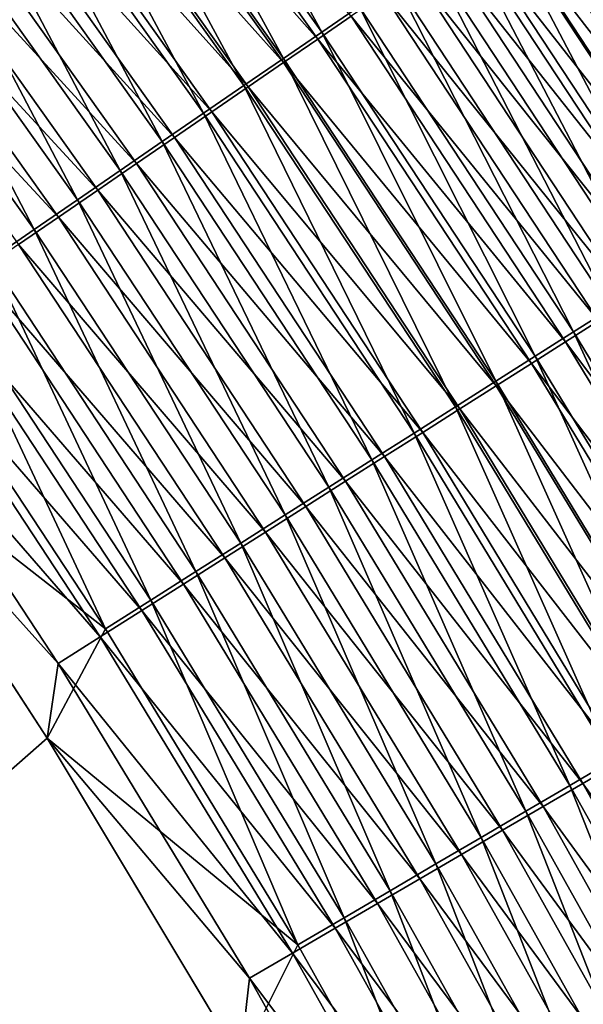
# Model space of a CAD drawing. Header units: metres. Extents: x 0 to 1400, y -1400 to 0.
# Tile 316 of 346: x 1177 to 1195, y -319 to -287. Entities that reach past the tile are written whole.
import ezdxf

# ---------------------------------------------------------------- set-up
doc = ezdxf.new("R2010")
doc.units = ezdxf.units.M

msp = doc.modelspace()

# ---------------------------------------------------------------- linework, layer by layer
at = {"layer": 'None'}
for points in [[(1179.527954, -277.447723, -497.757294), (1180.711304, -276.570374, -496.794312), (1186.848511, -287.721924, -497.760345)], [(1180.711304, -276.570374, -496.794312), (1188.062866, -286.888428, -496.797821), (1186.848511, -287.721924, -497.760345)], [(1185.598511, -288.579865, -498.654114), (1178.309937, -278.35083, -498.651489), (1179.527954, -277.447723, -497.757294)], [(1179.527954, -277.447723, -497.757294), (1186.848511, -287.721924, -497.760345), (1185.598511, -288.579865, -498.654114)], [(1186.72168, -287.948212, -494.329254), (1179.395752, -277.660675, -494.326141), (1178.305176, -278.468567, -495.212952)], [(1187.805908, -287.204895, -493.381378), (1179.395752, -277.660675, -494.326141), (1186.72168, -287.948212, -494.329254)], [(1177.059692, -279.277832, -499.474854), (1178.309937, -278.35083, -498.651489), (1184.31543, -289.46051, -499.477051)], [(1184.31543, -289.46051, -499.477051), (1178.309937, -278.35083, -498.651489), (1185.598511, -288.579865, -498.654114)], [(1177.182495, -279.30011, -496.036407), (1185.602417, -288.715637, -495.215698), (1178.305176, -278.468567, -495.212952)], [(1178.305176, -278.468567, -495.212952), (1185.602417, -288.715637, -495.215698), (1186.72168, -287.948212, -494.329254)], [(1175.779541, -280.226929, -500.225311), (1177.059692, -279.277832, -499.474854), (1183.001709, -290.362122, -500.227173)], [(1184.450317, -289.505524, -496.038757), (1177.182495, -279.30011, -496.036407), (1176.030151, -280.153687, -496.794586)], [(1177.059692, -279.277832, -499.474854), (1184.31543, -289.46051, -499.477051), (1183.001709, -290.362122, -500.227173)], [(1185.602417, -288.715637, -495.215698), (1177.182495, -279.30011, -496.036407), (1184.450317, -289.505524, -496.038757)], [(1174.472168, -281.19632, -500.900848), (1175.779541, -280.226929, -500.225311), (1181.660034, -291.28302, -500.902344)], [(1183.2677, -290.316315, -496.796539), (1176.030151, -280.153687, -496.794586), (1174.850342, -281.027618, -497.485596)], [(1175.779541, -280.226929, -500.225311), (1183.001709, -290.362122, -500.227173), (1181.660034, -291.28302, -500.902344)], [(1184.450317, -289.505524, -496.038757), (1176.030151, -280.153687, -496.794586), (1183.2677, -290.316315, -496.796539)], [(1180.292969, -292.221313, -501.500824), (1173.140015, -282.184052, -501.499634), (1174.472168, -281.19632, -500.900848)], [(1182.057007, -291.146393, -497.487213), (1174.850342, -281.027618, -497.485596), (1173.645386, -281.920197, -498.107544)], [(1174.472168, -281.19632, -500.900848), (1181.660034, -291.28302, -500.902344), (1180.292969, -292.221313, -501.500824)], [(1183.2677, -290.316315, -496.796539), (1174.850342, -281.027618, -497.485596), (1182.057007, -291.146393, -497.487213)], [(1180.820435, -291.994202, -498.108856), (1173.645386, -281.920197, -498.107544), (1172.417603, -282.829651, -498.658752)], [(1182.057007, -291.146393, -497.487213), (1173.645386, -281.920197, -498.107544), (1180.820435, -291.994202, -498.108856)], [(1201.585693, -293.309082, -489.705292), (1194.463623, -282.49527, -489.697479), (1195.362183, -281.878571, -488.316101)], [(1202.791016, -292.713348, -482.447845), (1195.632813, -281.838745, -482.438385), (1194.957153, -282.301971, -483.838776)], [(1171.786377, -283.187592, -502.020721), (1173.140015, -282.184052, -501.499634), (1178.903931, -293.174652, -502.021637)], [(1178.903931, -293.174652, -502.021637), (1173.140015, -282.184052, -501.499634), (1180.292969, -292.221313, -501.500824)], [(1200.612793, -293.9263, -491.034027), (1193.513672, -283.147247, -491.026855), (1194.463623, -282.49527, -489.697479)], [(1202.098877, -293.151917, -483.847626), (1194.957153, -282.301971, -483.838776), (1194.228882, -282.80127, -485.199158)], [(1200.612793, -293.9263, -491.034027), (1194.463623, -282.49527, -489.697479), (1201.585693, -293.309082, -489.705292)], [(1202.791016, -292.713348, -482.447845), (1194.957153, -282.301971, -483.838776), (1202.098877, -293.151917, -483.847626)], [(1179.560425, -292.858002, -498.65976), (1172.417603, -282.829651, -498.658752), (1171.170166, -283.753632, -499.138367)], [(1180.820435, -291.994202, -498.108856), (1172.417603, -282.829651, -498.658752), (1179.560425, -292.858002, -498.65976)], [(1201.352905, -293.624603, -485.207397), (1194.228882, -282.80127, -485.199158), (1193.449829, -283.335449, -486.516907)], [(1202.098877, -293.151917, -483.847626), (1194.228882, -282.80127, -485.199158), (1201.352905, -293.624603, -485.207397)], [(1170.415039, -284.204376, -502.46344), (1171.786377, -283.187592, -502.020721), (1177.496704, -294.140503, -502.464111)], [(1171.786377, -283.187592, -502.020721), (1178.903931, -293.174652, -502.021637), (1177.496704, -294.140503, -502.464111)], [(1199.589111, -294.575653, -492.307922), (1192.514282, -283.833191, -492.301422), (1193.513672, -283.147247, -491.026855)], [(1199.589111, -294.575653, -492.307922), (1193.513672, -283.147247, -491.026855), (1200.612793, -293.9263, -491.034027)], [(1200.55481, -294.13028, -486.524506), (1193.449829, -283.335449, -486.516907), (1192.62146, -283.90329, -487.789368)], [(1201.352905, -293.624603, -485.207397), (1193.449829, -283.335449, -486.516907), (1200.55481, -294.13028, -486.524506)], [(1178.280396, -293.735657, -499.13913), (1171.170166, -283.753632, -499.138367), (1169.906372, -284.689789, -499.545776)], [(1179.560425, -292.858002, -498.65976), (1171.170166, -283.753632, -499.138367), (1178.280396, -293.735657, -499.13913)], [(1198.516968, -295.255859, -493.52417), (1191.467285, -284.551758, -493.51828), (1192.514282, -283.833191, -492.301422)], [(1198.516968, -295.255859, -493.52417), (1192.514282, -283.833191, -492.301422), (1199.589111, -294.575653, -492.307922)], [(1170.415039, -284.204376, -502.46344), (1177.496704, -294.140503, -502.464111), (1176.074829, -295.116425, -502.827606)], [(1199.706421, -294.667847, -487.796356), (1192.62146, -283.90329, -487.789368), (1191.74585, -284.503601, -489.013916)], [(1200.55481, -294.13028, -486.524506), (1192.62146, -283.90329, -487.789368), (1199.706421, -294.667847, -487.796356)], [(1198.809692, -295.236084, -489.020294), (1191.74585, -284.503601, -489.013916), (1190.824707, -285.135193, -490.187897)], [(1199.706421, -294.667847, -487.796356), (1191.74585, -284.503601, -489.013916), (1198.809692, -295.236084, -489.020294)], [(1178.280396, -293.735657, -499.13913), (1169.906372, -284.689789, -499.545776), (1176.983398, -294.624817, -499.546356)], [(1191.467285, -284.551758, -493.51828), (1197.398071, -295.965668, -494.680023), (1190.374756, -285.301605, -494.674744)], [(1197.398071, -295.965668, -494.680023), (1191.467285, -284.551758, -493.51828), (1198.516968, -295.255859, -493.52417)], [(1197.866211, -295.833893, -490.193695), (1190.824707, -285.135193, -490.187897), (1189.859619, -285.796814, -491.308746)], [(1198.809692, -295.236084, -489.020294), (1190.824707, -285.135193, -490.187897), (1197.866211, -295.833893, -490.193695)], [(1196.234985, -296.703461, -495.773315), (1189.239136, -286.081085, -495.768616), (1190.374756, -285.301605, -494.674744)], [(1190.374756, -285.301605, -494.674744), (1197.398071, -295.965668, -494.680023), (1196.234985, -296.703461, -495.773315)], [(1196.87793, -296.460114, -491.313965), (1189.859619, -285.796814, -491.308746), (1188.852661, -286.487244, -492.373901)], [(1197.866211, -295.833893, -490.193695), (1189.859619, -285.796814, -491.308746), (1196.87793, -296.460114, -491.313965)], [(1189.239136, -286.081085, -495.768616), (1195.030396, -297.467621, -496.801971), (1188.062866, -286.888428, -496.797821)], [(1195.030396, -297.467621, -496.801971), (1189.239136, -286.081085, -495.768616), (1196.234985, -296.703461, -495.773315)], [(1195.84668, -297.113586, -492.378571), (1188.852661, -286.487244, -492.373901), (1187.805908, -287.204895, -493.381378)], [(1196.87793, -296.460114, -491.313965), (1188.852661, -286.487244, -492.373901), (1195.84668, -297.113586, -492.378571)], [(1186.848511, -287.721924, -497.760345), (1188.062866, -286.888428, -496.797821), (1193.786865, -298.256561, -497.763947)], [(1188.062866, -286.888428, -496.797821), (1195.030396, -297.467621, -496.801971), (1193.786865, -298.256561, -497.763947)], [(1194.774658, -297.792816, -493.385498), (1187.805908, -287.204895, -493.381378), (1186.72168, -287.948212, -494.329254)], [(1195.84668, -297.113586, -492.378571), (1187.805908, -287.204895, -493.381378), (1194.774658, -297.792816, -493.385498)], [(1186.848511, -287.721924, -497.760345), (1192.506836, -299.068573, -498.657227), (1185.598511, -288.579865, -498.654114)], [(1186.848511, -287.721924, -497.760345), (1193.786865, -298.256561, -497.763947), (1192.506836, -299.068573, -498.657227)], [(1185.602417, -288.715637, -495.215698), (1193.664429, -298.496307, -494.332886), (1186.72168, -287.948212, -494.329254)], [(1186.72168, -287.948212, -494.329254), (1193.664429, -298.496307, -494.332886), (1194.774658, -297.792816, -493.385498)], [(1191.192993, -299.902069, -499.479706), (1184.31543, -289.46051, -499.477051), (1185.598511, -288.579865, -498.654114)], [(1185.598511, -288.579865, -498.654114), (1192.506836, -299.068573, -498.657227), (1191.192993, -299.902069, -499.479706)], [(1192.518311, -299.222565, -495.218811), (1185.602417, -288.715637, -495.215698), (1184.450317, -289.505524, -496.038757)], [(1193.664429, -298.496307, -494.332886), (1185.602417, -288.715637, -495.215698), (1192.518311, -299.222565, -495.218811)], [(1184.31543, -289.46051, -499.477051), (1189.847778, -300.755432, -500.22937), (1183.001709, -290.362122, -500.227173)], [(1191.338501, -299.970093, -496.041412), (1184.450317, -289.505524, -496.038757), (1183.2677, -290.316315, -496.796539)], [(1189.847778, -300.755432, -500.22937), (1184.31543, -289.46051, -499.477051), (1191.192993, -299.902069, -499.479706)], [(1192.518311, -299.222565, -495.218811), (1184.450317, -289.505524, -496.038757), (1191.338501, -299.970093, -496.041412)], [(1181.660034, -291.28302, -500.902344), (1183.001709, -290.362122, -500.227173), (1188.473877, -301.626984, -500.904144)], [(1190.127563, -300.737396, -496.798798), (1183.2677, -290.316315, -496.796539), (1182.057007, -291.146393, -497.487213)], [(1183.001709, -290.362122, -500.227173), (1189.847778, -300.755432, -500.22937), (1188.473877, -301.626984, -500.904144)], [(1191.338501, -299.970093, -496.041412), (1183.2677, -290.316315, -496.796539), (1190.127563, -300.737396, -496.798798)], [(1188.887817, -301.522949, -497.489075), (1182.057007, -291.146393, -497.487213), (1180.820435, -291.994202, -498.108856)], [(1190.127563, -300.737396, -496.798798), (1182.057007, -291.146393, -497.487213), (1188.887817, -301.522949, -497.489075)], [(1181.660034, -291.28302, -500.902344), (1187.074097, -302.515015, -501.502258), (1180.292969, -292.221313, -501.500824)], [(1181.660034, -291.28302, -500.902344), (1188.473877, -301.626984, -500.904144), (1187.074097, -302.515015, -501.502258)], [(1187.621704, -302.325256, -498.110352), (1180.820435, -291.994202, -498.108856), (1179.560425, -292.858002, -498.65976)], [(1188.887817, -301.522949, -497.489075), (1180.820435, -291.994202, -498.108856), (1187.621704, -302.325256, -498.110352)], [(1185.651855, -303.417236, -502.022736), (1178.903931, -293.174652, -502.021637), (1180.292969, -292.221313, -501.500824)], [(1180.292969, -292.221313, -501.500824), (1187.074097, -302.515015, -501.502258), (1185.651855, -303.417236, -502.022736)], [(1178.903931, -293.174652, -502.021637), (1184.210938, -304.33136, -502.464935), (1177.496704, -294.140503, -502.464111)], [(1186.331543, -303.1427, -498.66095), (1179.560425, -292.858002, -498.65976), (1178.280396, -293.735657, -499.13913)], [(1184.210938, -304.33136, -502.464935), (1178.903931, -293.174652, -502.021637), (1185.651855, -303.417236, -502.022736)], [(1187.621704, -302.325256, -498.110352), (1179.560425, -292.858002, -498.65976), (1186.331543, -303.1427, -498.66095)], [(1185.020874, -303.973236, -499.140015), (1178.280396, -293.735657, -499.13913), (1176.983398, -294.624817, -499.546356)], [(1186.331543, -303.1427, -498.66095), (1178.280396, -293.735657, -499.13913), (1185.020874, -303.973236, -499.140015)], [(1176.074829, -295.116425, -502.827606), (1177.496704, -294.140503, -502.464111), (1182.755127, -305.254944, -502.828156)], [(1177.496704, -294.140503, -502.464111), (1184.210938, -304.33136, -502.464935), (1182.755127, -305.254944, -502.828156)], [(1183.692993, -304.814667, -499.546997), (1176.983398, -294.624817, -499.546356), (1175.673096, -295.523224, -499.880737)], [(1185.020874, -303.973236, -499.140015), (1176.983398, -294.624817, -499.546356), (1183.692993, -304.814667, -499.546997)], [(1176.074829, -295.116425, -502.827606), (1181.287964, -306.185699, -503.111755), (1174.641968, -296.099884, -503.111389)], [(1176.074829, -295.116425, -502.827606), (1182.755127, -305.254944, -502.828156), (1181.287964, -306.185699, -503.111755)], [(1182.351318, -305.664825, -499.881165), (1175.673096, -295.523224, -499.880737), (1174.352539, -296.428558, -500.141724)], [(1183.692993, -304.814667, -499.546997), (1175.673096, -295.523224, -499.880737), (1182.351318, -305.664825, -499.881165)], [(1173.20166, -297.088409, -503.314789), (1174.641968, -296.099884, -503.111389), (1179.813232, -307.121216, -503.315002)], [(1174.641968, -296.099884, -503.111389), (1181.287964, -306.185699, -503.111755), (1179.813232, -307.121216, -503.315002)], [(1180.999268, -306.521545, -500.141968), (1174.352539, -296.428558, -500.141724), (1173.025269, -297.338531, -500.328613)], [(1180.999268, -306.521545, -500.141968), (1182.351318, -305.664825, -499.881165), (1174.352539, -296.428558, -500.141724)], [(1201.611084, -308.292816, -496.806549), (1195.030396, -297.467621, -496.801971), (1196.234985, -296.703461, -495.773315)], [(1179.813232, -307.121216, -503.315002), (1171.256348, -300.443756, -503.477753), (1173.20166, -297.088409, -503.314789)], [(1202.450928, -307.986267, -492.383667), (1195.84668, -297.113586, -492.378571), (1194.774658, -297.792816, -493.385498)], [(1173.025269, -297.338531, -500.328613), (1171.69458, -298.250854, -500.440857), (1179.640259, -307.382629, -500.328766)], [(1179.640259, -307.382629, -500.328766), (1180.999268, -306.521545, -500.141968), (1173.025269, -297.338531, -500.328613)], [(1195.030396, -297.467621, -496.801971), (1200.34021, -309.03656, -497.767944), (1193.786865, -298.256561, -497.763947)], [(1200.34021, -309.03656, -497.767944), (1195.030396, -297.467621, -496.801971), (1201.611084, -308.292816, -496.806549)], [(1193.664429, -298.496307, -494.332886), (1201.355469, -308.626587, -493.390015), (1194.774658, -297.792816, -493.385498)], [(1194.774658, -297.792816, -493.385498), (1201.355469, -308.626587, -493.390015), (1202.450928, -307.986267, -492.383667)], [(1178.277832, -308.245972, -500.440887), (1171.69458, -298.250854, -500.440857), (1171.256714, -300.440613, -500.477753)], [(1171.69458, -298.250854, -500.440857), (1178.277832, -308.245972, -500.440887), (1179.640259, -307.382629, -500.328766)], [(1193.786865, -298.256561, -497.763947), (1199.032104, -309.802094, -498.660645), (1192.506836, -299.068573, -498.657227)], [(1193.786865, -298.256561, -497.763947), (1200.34021, -309.03656, -497.767944), (1199.032104, -309.802094, -498.660645)], [(1200.220947, -309.289764, -494.336853), (1193.664429, -298.496307, -494.332886), (1192.518311, -299.222565, -495.218811)], [(1201.355469, -308.626587, -493.390015), (1193.664429, -298.496307, -494.332886), (1200.220947, -309.289764, -494.336853)], [(1192.506836, -299.068573, -498.657227), (1197.689575, -310.58786, -499.482605), (1191.192993, -299.902069, -499.479706)], [(1199.049683, -309.974396, -495.222229), (1192.518311, -299.222565, -495.218811), (1191.338501, -299.970093, -496.041412)], [(1192.506836, -299.068573, -498.657227), (1199.032104, -309.802094, -498.660645), (1197.689575, -310.58786, -499.482605)], [(1200.220947, -309.289764, -494.336853), (1192.518311, -299.222565, -495.218811), (1199.049683, -309.974396, -495.222229)], [(1196.314941, -311.392303, -500.231781), (1189.847778, -300.755432, -500.22937), (1191.192993, -299.902069, -499.479706)], [(1197.844116, -310.679047, -496.044342), (1191.338501, -299.970093, -496.041412), (1190.127563, -300.737396, -496.798798)], [(1191.192993, -299.902069, -499.479706), (1197.689575, -310.58786, -499.482605), (1196.314941, -311.392303, -500.231781)], [(1199.049683, -309.974396, -495.222229), (1191.338501, -299.970093, -496.041412), (1197.844116, -310.679047, -496.044342)], [(1177.919434, -310.671997, -500.477753), (1171.256714, -300.440613, -500.477753), (759.270203, -676.616821, -500.477753)], [(762.366577, -676.864197, -503.477753), (1171.256348, -300.443756, -503.477753), (1177.915405, -310.674469, -503.477753)], [(1177.915405, -310.674469, -503.477753), (1171.256348, -300.443756, -503.477753), (1179.813232, -307.121216, -503.315002)], [(1177.919434, -310.671997, -500.477753), (1178.277832, -308.245972, -500.440887), (1171.256714, -300.440613, -500.477753)], [(1189.847778, -300.755432, -500.22937), (1194.911133, -312.213898, -500.906128), (1188.473877, -301.626984, -500.904144)], [(1196.606812, -311.402313, -496.801239), (1190.127563, -300.737396, -496.798798), (1188.887817, -301.522949, -497.489075)], [(1194.911133, -312.213898, -500.906128), (1189.847778, -300.755432, -500.22937), (1196.314941, -311.392303, -500.231781)], [(1197.844116, -310.679047, -496.044342), (1190.127563, -300.737396, -496.798798), (1196.606812, -311.402313, -496.801239)], [(1188.473877, -301.626984, -500.904144), (1193.480713, -313.051025, -501.503815), (1187.074097, -302.515015, -501.502258)], [(1195.339966, -312.142792, -497.491089), (1188.887817, -301.522949, -497.489075), (1187.621704, -302.325256, -498.110352)], [(1188.473877, -301.626984, -500.904144), (1194.911133, -312.213898, -500.906128), (1193.480713, -313.051025, -501.503815)], [(1196.606812, -311.402313, -496.801239), (1188.887817, -301.522949, -497.489075), (1195.339966, -312.142792, -497.491089)], [(1194.046265, -312.899048, -498.111969), (1187.621704, -302.325256, -498.110352), (1186.331543, -303.1427, -498.66095)], [(1195.339966, -312.142792, -497.491089), (1187.621704, -302.325256, -498.110352), (1194.046265, -312.899048, -498.111969)], [(1187.074097, -302.515015, -501.502258), (1192.027588, -313.90152, -502.023926), (1185.651855, -303.417236, -502.022736)], [(1187.074097, -302.515015, -501.502258), (1193.480713, -313.051025, -501.503815), (1192.027588, -313.90152, -502.023926)], [(1190.555176, -314.763184, -502.46582), (1184.210938, -304.33136, -502.464935), (1185.651855, -303.417236, -502.022736)], [(1192.728027, -313.669556, -498.662201), (1186.331543, -303.1427, -498.66095), (1185.020874, -303.973236, -499.140015)], [(1185.651855, -303.417236, -502.022736), (1192.027588, -313.90152, -502.023926), (1190.555176, -314.763184, -502.46582)], [(1194.046265, -312.899048, -498.111969), (1186.331543, -303.1427, -498.66095), (1192.728027, -313.669556, -498.662201)], [(1191.388794, -314.452393, -499.140991), (1185.020874, -303.973236, -499.140015), (1183.692993, -304.814667, -499.546997)], [(1192.728027, -313.669556, -498.662201), (1185.020874, -303.973236, -499.140015), (1191.388794, -314.452393, -499.140991)], [(1184.210938, -304.33136, -502.464935), (1189.067627, -315.63382, -502.828766), (1182.755127, -305.254944, -502.828156)], [(1189.067627, -315.63382, -502.828766), (1184.210938, -304.33136, -502.464935), (1190.555176, -314.763184, -502.46582)], [(1190.031982, -315.245483, -499.547668), (1183.692993, -304.814667, -499.546997), (1182.351318, -305.664825, -499.881165)], [(1191.388794, -314.452393, -499.140991), (1183.692993, -304.814667, -499.546997), (1190.031982, -315.245483, -499.547668)], [(1182.755127, -305.254944, -502.828156), (1187.568481, -316.511169, -503.112122), (1181.287964, -306.185699, -503.111755)], [(1182.755127, -305.254944, -502.828156), (1189.067627, -315.63382, -502.828766), (1187.568481, -316.511169, -503.112122)], [(1188.661133, -316.046814, -499.881622), (1182.351318, -305.664825, -499.881165), (1180.999268, -306.521545, -500.141968)], [(1190.031982, -315.245483, -499.547668), (1182.351318, -305.664825, -499.881165), (1188.661133, -316.046814, -499.881622)], [(1181.287964, -306.185699, -503.111755), (1186.061768, -317.393005, -503.315186), (1179.813232, -307.121216, -503.315002)], [(1181.287964, -306.185699, -503.111755), (1187.568481, -316.511169, -503.112122), (1186.061768, -317.393005, -503.315186)], [(1187.279663, -316.854309, -500.142242), (1180.999268, -306.521545, -500.141968), (1179.640259, -307.382629, -500.328766)], [(1187.279663, -316.854309, -500.142242), (1188.661133, -316.046814, -499.881622), (1180.999268, -306.521545, -500.141968)], [(1186.061768, -317.393005, -503.315186), (1177.915405, -310.674469, -503.477753), (1179.813232, -307.121216, -503.315002)], [(1179.640259, -307.382629, -500.328766), (1178.277832, -308.245972, -500.440887), (1185.891113, -317.665924, -500.328888)], [(1185.891113, -317.665924, -500.328888), (1187.279663, -316.854309, -500.142242), (1179.640259, -307.382629, -500.328766)], [(1184.499023, -318.479645, -500.440948), (1178.277832, -308.245972, -500.440887), (1177.919434, -310.671997, -500.477753)], [(1178.277832, -308.245972, -500.440887), (1184.499023, -318.479645, -500.440948), (1185.891113, -317.665924, -500.328888)], [(759.270203, -676.616821, -500.477753), (1184.196899, -321.140778, -500.477753), (1177.919434, -310.671997, -500.477753)], [(1177.915405, -310.674469, -503.477753), (1184.194092, -321.143036, -503.477753), (762.366577, -676.864197, -503.477753)], [(1184.194092, -321.143036, -503.477753), (1177.915405, -310.674469, -503.477753), (1186.061768, -317.393005, -503.315186)], [(1184.196899, -321.140778, -500.477753), (1184.499023, -318.479645, -500.440948), (1177.919434, -310.671997, -500.477753)], [(1200.968872, -323.029449, -500.908142), (1194.911133, -312.213898, -500.906128), (1196.314941, -311.392303, -500.231781)], [(1202.702271, -322.296356, -496.803802), (1196.606812, -311.402313, -496.801239), (1195.339966, -312.142792, -497.491089)], [(1194.911133, -312.213898, -500.906128), (1199.510254, -323.815216, -501.505402), (1193.480713, -313.051025, -501.503815)], [(1201.4104, -322.991364, -497.493164), (1195.339966, -312.142792, -497.491089), (1194.046265, -312.899048, -498.111969)], [(1199.510254, -323.815216, -501.505402), (1194.911133, -312.213898, -500.906128), (1200.968872, -323.029449, -500.908142)], [(1202.702271, -322.296356, -496.803802), (1195.339966, -312.142792, -497.491089), (1201.4104, -322.991364, -497.493164)], [(1200.091064, -323.701172, -498.113647), (1194.046265, -312.899048, -498.111969), (1192.728027, -313.669556, -498.662201)], [(1201.4104, -322.991364, -497.493164), (1194.046265, -312.899048, -498.111969), (1200.091064, -323.701172, -498.113647)], [(1193.480713, -313.051025, -501.503815), (1198.028198, -324.613525, -502.025146), (1192.027588, -313.90152, -502.023926)], [(1193.480713, -313.051025, -501.503815), (1199.510254, -323.815216, -501.505402), (1198.028198, -324.613525, -502.025146)], [(1192.027588, -313.90152, -502.023926), (1196.526855, -325.422333, -502.466675), (1190.555176, -314.763184, -502.46582)], [(1198.746826, -324.424347, -498.663513), (1192.728027, -313.669556, -498.662201), (1191.388794, -314.452393, -499.140991)], [(1192.027588, -313.90152, -502.023926), (1198.028198, -324.613525, -502.025146), (1196.526855, -325.422333, -502.466675)], [(1200.091064, -323.701172, -498.113647), (1192.728027, -313.669556, -498.662201), (1198.746826, -324.424347, -498.663513)], [(1197.381226, -325.159088, -499.141937), (1191.388794, -314.452393, -499.140991), (1190.031982, -315.245483, -499.547668)], [(1198.746826, -324.424347, -498.663513), (1191.388794, -314.452393, -499.140991), (1197.381226, -325.159088, -499.141937)], [(1195.009888, -326.239502, -502.829376), (1189.067627, -315.63382, -502.828766), (1190.555176, -314.763184, -502.46582)], [(1190.555176, -314.763184, -502.46582), (1196.526855, -325.422333, -502.466675), (1195.009888, -326.239502, -502.829376)], [(1195.997681, -325.903442, -499.54834), (1190.031982, -315.245483, -499.547668), (1188.661133, -316.046814, -499.881622)], [(1197.381226, -325.159088, -499.141937), (1190.031982, -315.245483, -499.547668), (1195.997681, -325.903442, -499.54834)], [(1189.067627, -315.63382, -502.828766), (1193.481201, -327.062988, -503.112488), (1187.568481, -316.511169, -503.112122)], [(1193.481201, -327.062988, -503.112488), (1189.067627, -315.63382, -502.828766), (1195.009888, -326.239502, -502.829376)], [(1194.599731, -326.655518, -499.88208), (1188.661133, -316.046814, -499.881622), (1187.279663, -316.854309, -500.142242)], [(1195.997681, -325.903442, -499.54834), (1188.661133, -316.046814, -499.881622), (1194.599731, -326.655518, -499.88208)], [(1187.568481, -316.511169, -503.112122), (1191.94458, -327.890686, -503.315399), (1186.061768, -317.393005, -503.315186)], [(1187.568481, -316.511169, -503.112122), (1193.481201, -327.062988, -503.112488), (1191.94458, -327.890686, -503.315399)], [(1193.19104, -327.413391, -500.142517), (1187.279663, -316.854309, -500.142242), (1185.891113, -317.665924, -500.328888)], [(1193.19104, -327.413391, -500.142517), (1194.599731, -326.655518, -499.88208), (1187.279663, -316.854309, -500.142242)], [(1191.94458, -327.890686, -503.315399), (1184.194092, -321.143036, -503.477753), (1186.061768, -317.393005, -503.315186)], [(1185.891113, -317.665924, -500.328888), (1184.499023, -318.479645, -500.440948), (1191.775146, -328.17514, -500.32901)], [(1191.775146, -328.17514, -500.32901), (1193.19104, -327.413391, -500.142517), (1185.891113, -317.665924, -500.328888)], [(1190.355713, -328.938843, -500.440979), (1184.499023, -318.479645, -500.440948), (1184.196899, -321.140778, -500.477753)], [(1184.499023, -318.479645, -500.440948), (1190.355713, -328.938843, -500.440979), (1191.775146, -328.17514, -500.32901)]]:
    msp.add_3dface(points, dxfattribs=at)

doc.saveas('drawing.dxf')
